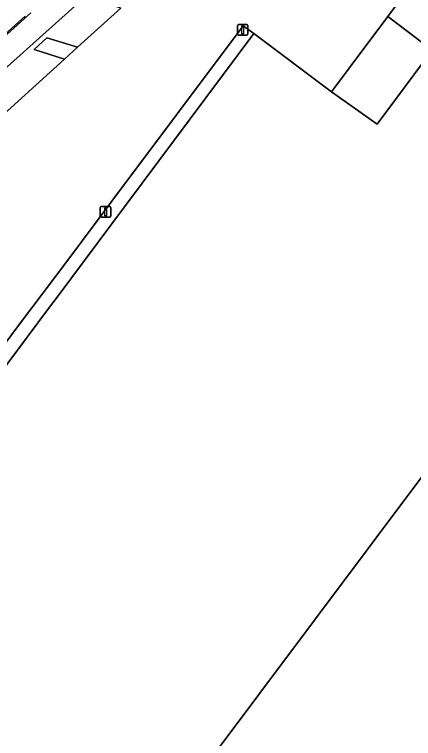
# Model space of a CAD drawing. Extents: x 159716 to 160783, y 383290 to 384031.
# Drawn here: x 160490.9 to 160528.5, y 383649.9 to 383718.1 of the extents above; entities that cross this region are included whole.
import ezdxf

# ---------------------------------------------------------------- set-up
doc = ezdxf.new("R2010")
doc.units = 0
for name, color, linetype in [('IMGEO_Erf', 7, 'Continuous'), ('IMGEO_Groenvoorziening', 7, 'Continuous'), ('IMGEO_Lichtmast', 7, 'Continuous'), ('IMGEO_Lijnafwatering', 7, 'Continuous'), ('IMGEO_Pand', 7, 'Continuous'), ('IMGEO_Pand_overbouw', 7, 'Continuous'), ('IMGEO_Parkeervlak_open', 7, 'Continuous'), ('IMGEO_Rijbaan_lokaal_gesloten', 7, 'Continuous'), ('IMGEO_Rijbaan_lokaal_open', 7, 'Continuous'), ('IMGEO_Voetpad_open', 7, 'Continuous')]:
    doc.layers.add(name, color=color, linetype=linetype)

msp = doc.modelspace()

# ---------------------------------------------------------------- linework, layer by layer
at = {"layer": 'IMGEO_Erf'}
msp.add_lwpolyline([(160545.806, 383696.532), (160503.354, 383639.919), (160503.846, 383636.479), (160500, 383635.916), (160498.285, 383635.665), (160493.337, 383634.939), (160493.758, 383632.07), (160498.706, 383632.795), (160500, 383632.985), (160504.256, 383633.608), (160504.664, 383630.755), (160601.88, 383557.855)], dxfattribs=at)
at = {"layer": 'IMGEO_Groenvoorziening'}
msp.add_lwpolyline([(160495.622, 383713.881), (160496.863, 383715.005), (160493.963, 383715.875), (160492.76, 383714.776)], close=True, dxfattribs=at)
at = {"layer": 'IMGEO_Lichtmast'}
for p, q in [((160511.929, 383716.231), (160511.929, 383717.031)), ((160511.929, 383717.031), (160511.929, 383716.231)), ((160512.029, 383717.131), (160512.819, 383717.131)), ((160512.819, 383717.131), (160512.029, 383717.131)), ((160512.919, 383717.031), (160512.919, 383716.231)), ((160512.919, 383716.231), (160512.919, 383717.031)), ((160512.819, 383716.131), (160512.029, 383716.131)), ((160512.029, 383716.131), (160512.819, 383716.131)), ((160499.101, 383699.984), (160499.891, 383699.984)), ((160499.891, 383699.984), (160499.101, 383699.984)), ((160499.001, 383699.084), (160499.001, 383699.884)), ((160499.001, 383699.884), (160499.001, 383699.084)), ((160499.991, 383699.884), (160499.991, 383699.084)), ((160499.991, 383699.084), (160499.991, 383699.884)), ((160499.891, 383698.984), (160499.101, 383698.984)), ((160499.101, 383698.984), (160499.891, 383698.984))]:
    msp.add_line(p, q, dxfattribs=at)
for points in [[(160512.349, 383717.006), (160512.499, 383717.006), (160512.499, 383716.256), (160512.349, 383716.256), (160512.349, 383717.006)], [(160499.421, 383699.859), (160499.571, 383699.859), (160499.571, 383699.109), (160499.421, 383699.109), (160499.421, 383699.859)]]:
    msp.add_lwpolyline(points, dxfattribs=at)
for centre, start, end in [((160512.029, 383717.031), 90, 180), ((160512.029, 383717.031), 90, 180), ((160512.819, 383717.031), 0, 90), ((160512.819, 383717.031), 360, 90), ((160512.029, 383716.231), 180, 270), ((160512.029, 383716.231), 180, 270), ((160512.819, 383716.231), 270, 0), ((160512.819, 383716.231), 270, 0), ((160499.101, 383699.884), 90, 180), ((160499.101, 383699.884), 90, 180), ((160499.891, 383699.884), 0, 90), ((160499.891, 383699.884), 360, 90), ((160499.101, 383699.084), 180, 270), ((160499.101, 383699.084), 180, 270), ((160499.891, 383699.084), 270, 0), ((160499.891, 383699.084), 270, 0)]:
    msp.add_arc(centre, 0.1, start, end, dxfattribs=at)
at = {"layer": 'IMGEO_Lijnafwatering'}
msp.add_lwpolyline([(160474.884, 383702.634), (160491.905, 383717.93)], dxfattribs=at)
at = {"layer": 'IMGEO_Pand'}
for points in [[(160529.268, 383722.157), (160526.094, 383717.895), (160530.273, 383714.716), (160525.106, 383707.751), (160520.807, 383710.802), (160513.468, 383716.274), (160500, 383698.238), (160495.036, 383691.59), (160494.039, 383690.254), (160479.045, 383670.175), (160478.993, 383670.104), (160477.943, 383670.885), (160475.693, 383672.562), (160465.601, 383659.017), (160475.494, 383651.646), (160474.814, 383650.733), (160472.391, 383647.481)], [(160503.354, 383639.919), (160545.806, 383696.532)]]:
    msp.add_lwpolyline(points, dxfattribs=at)
at = {"layer": 'IMGEO_Pand_overbouw'}
msp.add_lwpolyline([(160329.238, 383785.121), (160331.99, 383780.945), (160334.29, 383776.804), (160336.214, 383773.114), (160339.132, 383767.518), (160356.871, 383731.789), (160405.652, 383690.358), (160410.402, 383695.422), (160427.513, 383682.61), (160420.977, 383676.643), (160427.906, 383670.57), (160434.977, 383677.001), (160452.682, 383663.643), (160457.733, 383668.166), (160454.133, 383672.121), (160456.593, 383674.32), (160452.291, 383679.222), (160501.162, 383722.964), (160422.396, 383781.748), (160424.644, 383785.027)], dxfattribs=at)
msp.add_lwpolyline([(160526.094, 383717.895), (160522.448, 383713.004), (160520.984, 383711.039), (160520.807, 383710.802), (160525.106, 383707.751), (160530.273, 383714.716)], close=True, dxfattribs=at)
at = {"layer": 'IMGEO_Parkeervlak_open'}
for points in [[(160495.622, 383713.881), (160492.76, 383714.776), (160493.963, 383715.875), (160496.863, 383715.005), (160500.926, 383718.684), (160494.507, 383720.816)], [(160492.451, 383718.22), (160455.871, 383685.337), (160461.87, 383683.323), (160495.622, 383713.881)]]:
    msp.add_lwpolyline(points, dxfattribs=at)
at = {"layer": 'IMGEO_Rijbaan_lokaal_gesloten'}
msp.add_lwpolyline([(160455.871, 383685.337), (160492.451, 383718.22)], dxfattribs=at)
at = {"layer": 'IMGEO_Rijbaan_lokaal_open'}
for points in [[(160472.391, 383647.481), (160474.814, 383650.733), (160475.494, 383651.646), (160465.601, 383659.017), (160475.693, 383672.562), (160477.943, 383670.885), (160481.843, 383676.104), (160482.125, 383676.485), (160491.4, 383688.916), (160495.933, 383694.937), (160500, 383700.362), (160512.481, 383717.01), (160513.468, 383716.274), (160520.807, 383710.802), (160520.984, 383711.039), (160522.448, 383713.004), (160526.094, 383717.895), (160529.268, 383722.157)], [(160500.926, 383718.684), (160496.863, 383715.005), (160495.622, 383713.881), (160461.87, 383683.323)]]:
    msp.add_lwpolyline(points, dxfattribs=at)
at = {"layer": 'IMGEO_Voetpad_open'}
for points in [[(160520.807, 383710.802), (160525.106, 383707.751), (160530.273, 383714.716), (160526.094, 383717.895), (160522.448, 383713.004), (160520.984, 383711.039)], [(160513.468, 383716.274), (160512.481, 383717.01), (160500, 383700.362), (160495.933, 383694.937), (160491.4, 383688.916), (160482.125, 383676.485), (160481.843, 383676.104), (160477.943, 383670.885), (160478.993, 383670.104), (160479.045, 383670.175), (160494.039, 383690.254), (160495.036, 383691.59), (160500, 383698.238)]]:
    msp.add_lwpolyline(points, close=True, dxfattribs=at)

doc.saveas('drawing.dxf')
